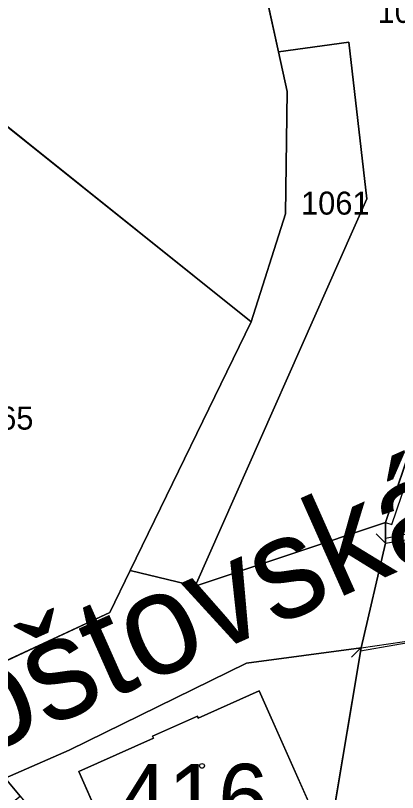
# Model space of a CAD drawing. Extents: x -689422 to -685210, y -987725 to -982160.
# Drawn here: x -686972.5 to -686944.2, y -985453.2 to -985395.8 of the extents above; entities that cross this region are included whole.
import ezdxf

# ---------------------------------------------------------------- set-up
doc = ezdxf.new("R2010")
doc.units = 0
for name, color, linetype in [('KN_Budovy', 7, 'Continuous'), ('KN_Budovy_cisla_domovni', 7, 'Continuous'), ('KN_Hranice_parcel', 7, 'Continuous'), ('KN_Hranice_parcel_vnitrni_kresba', 7, 'Continuous'), ('KN_Parcelni cisla', 7, 'Continuous'), ('KN_Polygon parcely', 7, 'Continuous'), ('KN_Popisy_pomistni nazvy nazvy ulic', 7, 'Continuous'), ('KN_POZEMKY_OSTATNI PLOCHA', 7, 'Continuous'), ('KN_POZEMKY_VODNI_PLOCHA', 7, 'Continuous'), ('KN_POZEMKY_ZAHRADA', 7, 'Continuous'), ('KN_POZEMKY_ZASTAVENA PLOCHA', 7, 'Continuous'), ('KN_VYUZITI_07_vodni plocha_tok prirozeny', 7, 'Continuous'), ('KN_VYUZITI_17_ostatni plocha_ostatni komunikace', 7, 'Continuous'), ('KN_Věcná břemena k části', 7, 'Continuous'), ('KN_Značky budov', 7, 'Continuous')]:
    doc.layers.add(name, color=color, linetype=linetype)

msp = doc.modelspace()

# ---------------------------------------------------------------- linework, layer by layer
at = {"layer": 'KN_Budovy'}
msp.add_lwpolyline([(-686958.96, -985447.72), (-686959.02, -985447.58), (-686962.33, -985449.06), (-686962.27, -985449.2), (-686967.79, -985451.67), (-686963.77, -985460.75), (-686958.31, -985458.26), (-686957.81, -985459.35), (-686954.46, -985457.83), (-686954.96, -985456.73), (-686950.45, -985454.67), (-686954.46, -985445.71)], close=True, dxfattribs=at)
at = {"layer": 'KN_Hranice_parcel'}
for p, q in [((-686976.02, -985401.63), (-686955.04, -985418.42)), ((-686955.04, -985418.42), (-686964, -985436.79)), ((-686945.1, -985433.25), (-686959.17, -985437.96)), ((-686945.1, -985434.79), (-686945.1, -985433.25)), ((-686946.92, -985442.51), (-686945.1, -985434.79)), ((-686959.17, -985437.96), (-686964, -985436.79)), ((-686973.22, -985452.16), (-686972.12, -985453.5))]:
    msp.add_line(p, q, dxfattribs=at)
for points in [[(-686918.48, -985362.92), (-686922.85, -985373.21), (-686929.48, -985386.86), (-686945.1, -985433.25)], [(-686953.02, -985398.44), (-686955.27, -985388.17), (-686956.93, -985384.05), (-686959.16, -985380.13), (-686965.8, -985373.94)], [(-686959.17, -985437.96), (-686946.49, -985409.32), (-686947.81, -985397.72), (-686953.02, -985398.44)], [(-686955.04, -985418.42), (-686952.51, -985410.43), (-686952.38, -985401.38), (-686953.02, -985398.44)], [(-686964, -985436.79), (-686965.5, -985439.9), (-686982.75, -985447.93), (-686986.13, -985450.1)], [(-686973.22, -985452.16), (-686968.5, -985450.09), (-686955.38, -985443.66), (-686946.92, -985442.51)], [(-686946.92, -985442.51), (-686948.98, -985454.9), (-686958.3, -985482.93), (-686960.99, -985492.39)]]:
    msp.add_lwpolyline(points, dxfattribs=at)
at = {"layer": 'KN_Hranice_parcel_vnitrni_kresba'}
for p, q in [((-686944.63, -985433.41), (-686929.01, -985387.02)), ((-686945.1, -985433.25), (-686944.63, -985433.41)), ((-686945.1, -985434.79), (-686937.42, -985433.45)), ((-686945.807, -985434.082), (-686945.1, -985434.789)), ((-686946.92, -985442.51), (-686939.35, -985441.41)), ((-686947.628, -985443.217), (-686946.921, -985442.51)), ((-686958.96, -985447.72), (-686954.46, -985445.71)), ((-686954.46, -985445.71), (-686950.45, -985454.67)), ((-686962.33, -985449.06), (-686959.02, -985447.58)), ((-686959.02, -985447.58), (-686958.96, -985447.72)), ((-686967.79, -985451.67), (-686962.27, -985449.2)), ((-686962.27, -985449.2), (-686962.33, -985449.06)), ((-686963.77, -985460.75), (-686967.79, -985451.67))]:
    msp.add_line(p, q, dxfattribs=at)
at = {"layer": 'KN_Polygon parcely'}
for points in [[(-686959.17, -985437.96), (-686945.1, -985433.25), (-686929.48, -985386.86), (-686922.85, -985373.21), (-686918.48, -985362.92), (-686925.39, -985362.98), (-686948.48, -985363.19), (-686965.23, -985362.03), (-686965.8, -985373.94), (-686959.16, -985380.13), (-686956.93, -985384.05), (-686955.27, -985388.17), (-686953.02, -985398.44), (-686947.81, -985397.72), (-686946.49, -985409.32)], [(-686959.16, -985380.13), (-686965.8, -985373.94), (-686971.69, -985365.46), (-686994.86, -985386.75), (-686976.02, -985401.63), (-686955.04, -985418.42), (-686952.51, -985410.43), (-686952.38, -985401.38), (-686953.02, -985398.44), (-686955.27, -985388.17), (-686956.93, -985384.05)], [(-686953.02, -985398.44), (-686952.38, -985401.38), (-686952.51, -985410.43), (-686955.04, -985418.42), (-686964, -985436.79), (-686959.17, -985437.96), (-686946.49, -985409.32), (-686947.81, -985397.72)], [(-686994.79, -985437.74), (-686986.13, -985450.1), (-686982.75, -985447.93), (-686965.5, -985439.9), (-686964, -985436.79), (-686955.04, -985418.42), (-686976.02, -985401.63), (-686994.25, -985420.07), (-686990.66, -985424.98), (-686987.97, -985428.97), (-686986.02, -985431.69), (-686987.58, -985432.77)], [(-686965.58, -985465.1), (-686963.63, -985471.94), (-686971.28, -985488.96), (-686960.99, -985492.39), (-686958.3, -985482.93), (-686948.98, -985454.9), (-686946.92, -985442.51), (-686955.38, -985443.66), (-686968.5, -985450.09), (-686973.22, -985452.16), (-686972.12, -985453.5), (-686968.24, -985458.25), (-686967.82, -985459.33)], [(-686976.64, -985466.53), (-686979.8, -985462.72), (-686978.51, -985461.7), (-686980.06, -985459.75), (-686972.12, -985453.5), (-686973.22, -985452.16), (-686987.05, -985459.42), (-686996.65, -985464.67), (-686992.19, -985471.1), (-686987.32, -985476.27), (-686984.22, -985479.56), (-686980.42, -985483.58), (-686974.94, -985489.39), (-686972.51, -985491.7), (-686971.28, -985488.96), (-686963.63, -985471.94), (-686965.58, -985465.1), (-686967.82, -985459.33), (-686970.3, -985461.35), (-686968.01, -985464.23), (-686973.18, -985468.36), (-686975.45, -985465.56)]]:
    msp.add_lwpolyline(points, close=True, dxfattribs=at)
for points in [[(-686929.48, -985386.86), (-686945.1, -985433.25)], [(-687029.12, -985483.45), (-687025.85, -985478.77), (-687021.28, -985475.5), (-687020.45, -985475.12), (-687009.28, -985469.94), (-686996.65, -985464.67), (-686987.05, -985459.42), (-686973.22, -985452.16), (-686968.5, -985450.09), (-686955.38, -985443.66), (-686946.92, -985442.51), (-686945.1, -985434.79), (-686945.1, -985433.25), (-686959.17, -985437.96)], [(-686945.1, -985433.25), (-686945.1, -985434.79), (-686946.92, -985442.51), (-686948.98, -985454.9), (-686958.3, -985482.93), (-686960.99, -985492.39), (-686965.8, -985504.15), (-686972.93, -985506.2), (-686976.88, -985535.55), (-686980.02, -985553.25), (-686980.72, -985562.42), (-686978.45, -985594.79)], [(-686959.17, -985437.96), (-686964, -985436.79), (-686965.5, -985439.9), (-686982.75, -985447.93)]]:
    msp.add_lwpolyline(points, dxfattribs=at)
at = {"layer": 'KN_POZEMKY_OSTATNI PLOCHA'}
for p, q in [((-686953.02, -985398.44), (-686947.81, -985397.72)), ((-686947.81, -985397.72), (-686946.49, -985409.32)), ((-686952.38, -985401.38), (-686953.02, -985398.44)), ((-686952.51, -985410.43), (-686952.38, -985401.38)), ((-686946.49, -985409.32), (-686959.17, -985437.96)), ((-686955.04, -985418.42), (-686952.51, -985410.43)), ((-686964, -985436.79), (-686955.04, -985418.42)), ((-686959.17, -985437.96), (-686945.1, -985433.25)), ((-686945.1, -985433.25), (-686945.1, -985434.79)), ((-686945.1, -985434.79), (-686946.92, -985442.51)), ((-686965.5, -985439.9), (-686964, -985436.79)), ((-686959.17, -985437.96), (-686964, -985436.79)), ((-686964, -985436.79), (-686959.17, -985437.96)), ((-686982.75, -985447.93), (-686965.5, -985439.9)), ((-686946.92, -985442.51), (-686955.38, -985443.66)), ((-686955.38, -985443.66), (-686968.5, -985450.09)), ((-686968.5, -985450.09), (-686973.22, -985452.16))]:
    msp.add_line(p, q, dxfattribs=at)
at = {"layer": 'KN_POZEMKY_VODNI_PLOCHA'}
for p, q in [((-686945.1, -985433.25), (-686929.48, -985386.86)), ((-686945.1, -985434.79), (-686945.1, -985433.25)), ((-686946.92, -985442.51), (-686945.1, -985434.79)), ((-686948.98, -985454.9), (-686946.92, -985442.51))]:
    msp.add_line(p, q, dxfattribs=at)
at = {"layer": 'KN_POZEMKY_ZAHRADA'}
for p, q in [((-686929.48, -985386.86), (-686945.1, -985433.25)), ((-686953.02, -985398.44), (-686955.27, -985388.17)), ((-686955.27, -985388.17), (-686953.02, -985398.44)), ((-686947.81, -985397.72), (-686953.02, -985398.44)), ((-686946.49, -985409.32), (-686947.81, -985397.72)), ((-686953.02, -985398.44), (-686952.38, -985401.38)), ((-686976.02, -985401.63), (-686955.04, -985418.42)), ((-686955.04, -985418.42), (-686976.02, -985401.63)), ((-686952.38, -985401.38), (-686952.51, -985410.43)), ((-686959.17, -985437.96), (-686946.49, -985409.32)), ((-686952.51, -985410.43), (-686955.04, -985418.42)), ((-686955.04, -985418.42), (-686964, -985436.79)), ((-686945.1, -985433.25), (-686959.17, -985437.96)), ((-686964, -985436.79), (-686965.5, -985439.9)), ((-686965.5, -985439.9), (-686982.75, -985447.93)), ((-686973.22, -985452.16), (-686972.12, -985453.5))]:
    msp.add_line(p, q, dxfattribs=at)
at = {"layer": 'KN_POZEMKY_ZASTAVENA PLOCHA'}
for p, q in [((-686955.38, -985443.66), (-686946.92, -985442.51)), ((-686946.92, -985442.51), (-686948.98, -985454.9)), ((-686968.5, -985450.09), (-686955.38, -985443.66)), ((-686973.22, -985452.16), (-686968.5, -985450.09)), ((-686972.12, -985453.5), (-686973.22, -985452.16))]:
    msp.add_line(p, q, dxfattribs=at)
at = {"layer": 'KN_VYUZITI_07_vodni plocha_tok prirozeny'}
for p, q in [((-686945.1, -985433.25), (-686929.48, -985386.86)), ((-686945.1, -985434.79), (-686945.1, -985433.25)), ((-686946.92, -985442.51), (-686945.1, -985434.79)), ((-686948.98, -985454.9), (-686946.92, -985442.51))]:
    msp.add_line(p, q, dxfattribs=at)
at = {"layer": 'KN_VYUZITI_17_ostatni plocha_ostatni komunikace'}
for p, q in [((-686953.02, -985398.44), (-686947.81, -985397.72)), ((-686947.81, -985397.72), (-686946.49, -985409.32)), ((-686952.38, -985401.38), (-686953.02, -985398.44)), ((-686952.51, -985410.43), (-686952.38, -985401.38)), ((-686946.49, -985409.32), (-686959.17, -985437.96)), ((-686955.04, -985418.42), (-686952.51, -985410.43)), ((-686964, -985436.79), (-686955.04, -985418.42)), ((-686959.17, -985437.96), (-686945.1, -985433.25)), ((-686945.1, -985433.25), (-686945.1, -985434.79)), ((-686945.1, -985434.79), (-686946.92, -985442.51)), ((-686965.5, -985439.9), (-686964, -985436.79)), ((-686959.17, -985437.96), (-686964, -985436.79)), ((-686964, -985436.79), (-686959.17, -985437.96)), ((-686982.75, -985447.93), (-686965.5, -985439.9)), ((-686946.92, -985442.51), (-686955.38, -985443.66)), ((-686955.38, -985443.66), (-686968.5, -985450.09)), ((-686968.5, -985450.09), (-686973.22, -985452.16))]:
    msp.add_line(p, q, dxfattribs=at)
at = {"layer": 'KN_Věcná břemena k části'}
msp.add_lwpolyline([(-686945.1, -985434.44), (-686945.1, -985434.79), (-686946.92, -985442.51), (-686946.96, -985442.74), (-686939.35, -985441.41), (-686937.42, -985433.45), (-686937.14, -985432.71), (-686937.54, -985432.92)], close=True, dxfattribs=at)
at = {"layer": 'KN_Značky budov'}
msp.add_circle((-686958.677, -985451.249), 0.175, dxfattribs=at)

# ---------------------------------------------------------------- texts
at = {"layer": 'KN_Budovy_cisla_domovni'}
msp.add_text('416', height=5, dxfattribs=at).set_placement((-686964.922, -985456.104))
at = {"layer": 'KN_Parcelni cisla'}
for s, p in [('1062/1', (-686945.697, -985396.3)), ('1061', (-686951.35, -985410.48)), ('1065', (-686976.2, -985426.38))]:
    msp.add_text(s, height=1.7, dxfattribs=at).set_placement(p)
at = {"layer": 'KN_Popisy_pomistni nazvy nazvy ulic'}
for s, rotation, p in [('Rychnovská', 68, (-686940.821, -985476.388)), ('Poštovská', 24, (-686981.374, -985453.446))]:
    msp.add_text(s, height=7.5, rotation=rotation, dxfattribs=at).set_placement(p)

doc.saveas('drawing.dxf')
